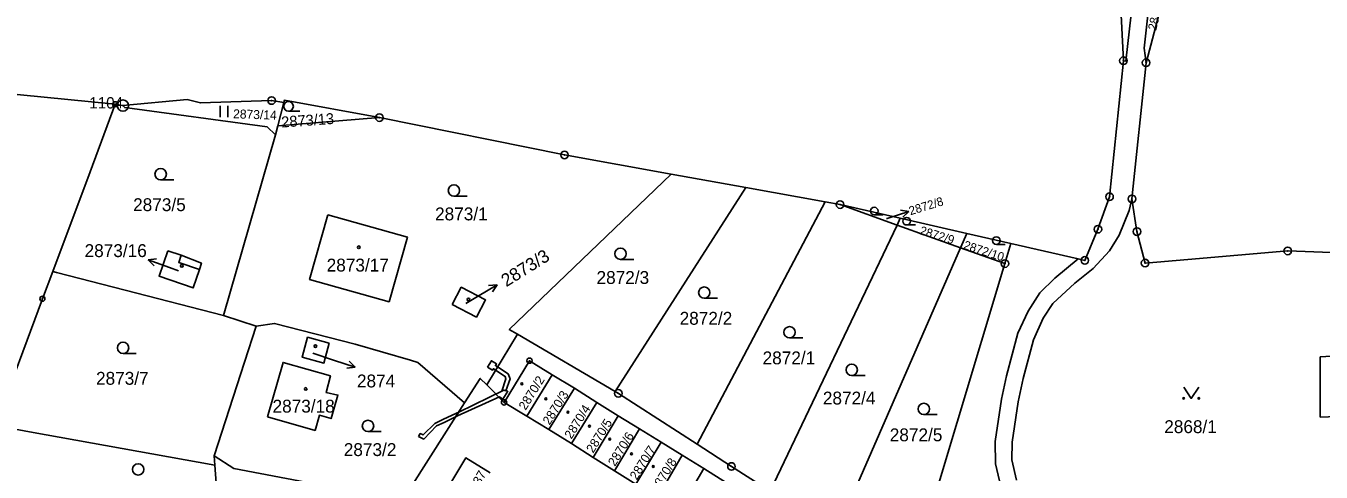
# Model space of a CAD drawing. Extents: x -644096 to -634268, y -1141430 to -1133463.
# Drawn here: x -640050.8 to -639879.7, y -1138418.5 to -1138359.5 of the extents above; entities that cross this region are included whole.
import ezdxf

# ---------------------------------------------------------------- set-up
doc = ezdxf.new("R2010")
doc.units = 0
for name, color, linetype in [('_CIVIL_CONSTRUCTION', 7, 'Continuous'), ('B_Hranice _3D', 7, 'Continuous'), ('M_Svah_Nasyp', 7, 'Continuous'), ('M_Svah_Zarez', 7, 'Continuous'), ('spodek_zarez', 7, 'Continuous'), ('svrsek_osa_sjezdy', 7, 'Continuous'), ('svrsek_osa_VRT', 7, 'Continuous'), ('svrsek_popisy_VRT', 7, 'Continuous'), ('terminal_VRT', 7, 'Continuous')]:
    doc.layers.add(name, color=color, linetype=linetype)

msp = doc.modelspace()

# ---------------------------------------------------------------- linework, layer by layer
at = {"layer": '_CIVIL_CONSTRUCTION'}
for centre, radius in [((-639905.83, -1138364.11), 0.5), ((-639905.83, -1138364.11), 0.0303), ((-639902.84, -1138364.38), 0.5), ((-639902.84, -1138364.38), 0.0303), ((-640039.01, -1138369.87), 0.335), ((-640038, -1138370.04), 0.75), ((-640018.36, -1138369.37), 0.5), ((-640018.36, -1138369.37), 0.0303), ((-640039.01, -1138369.87), 0.0203), ((-640038, -1138370.04), 0.03), ((-640004.12, -1138371.63), 0.5), ((-640004.12, -1138371.63), 0.0303), ((-639979.67, -1138376.56), 0.5), ((-639979.67, -1138376.56), 0.0303), ((-639907.67, -1138382.08), 0.5), ((-639943.27, -1138383.12), 0.5), ((-639943.27, -1138383.12), 0.0303), ((-639907.67, -1138382.08), 0.0303), ((-639904.7, -1138382.37), 0.5), ((-639904.7, -1138382.37), 0.0303), ((-639909.2, -1138386.37), 0.5), ((-639909.2, -1138386.37), 0.0303), ((-639904.04, -1138386.68), 0.5), ((-639904.04, -1138386.68), 0.0303), ((-639910.93, -1138390.49), 0.5), ((-639884.12, -1138389.24), 0.5), ((-639884.12, -1138389.24), 0.0303), ((-639921.49, -1138390.92), 0.5), ((-639921.49, -1138390.92), 0.0303), ((-639910.93, -1138390.49), 0.0303), ((-639902.97, -1138390.84), 0.5), ((-639902.97, -1138390.84), 0.0303), ((-640048.64, -1138395.55), 0.335), ((-640048.64, -1138395.55), 0.0203), ((-639984.29, -1138403.74), 0.35), ((-639984.29, -1138403.74), 0.0212), ((-639987.65, -1138409.25), 0.35), ((-639972.55, -1138408.06), 0.5), ((-639972.55, -1138408.06), 0.0303), ((-639987.65, -1138409.25), 0.0212), ((-639957.61, -1138417.72), 0.5), ((-639957.61, -1138417.72), 0.0303)]:
    msp.add_circle(centre, radius, dxfattribs=at)
at = {"layer": 'B_Hranice _3D'}
for points in [[(-639989.86, -1138404.59), (-639989.19, -1138405.01), (-639989.06, -1138404.81), (-639987.53, -1138405.81), (-639987.4, -1138406.16), (-639987.97, -1138407.77), (-639987.69, -1138407.63), (-639987.42, -1138407.71), (-639986.86, -1138406.16), (-639987.11, -1138405.49), (-639988.79, -1138404.38), (-639988.65, -1138404.17), (-639989.33, -1138403.74)], [(-639993.79, -1138411.05), (-639988.25, -1138408.5), (-639987.81, -1138408.82), (-639987.17, -1138407.78), (-639987.69, -1138407.63), (-639993.65, -1138410.54), (-639994.05, -1138411.17)], [(-639998.95, -1138413.78), (-639998.26, -1138414.1), (-639996.57, -1138412.36), (-639995.57, -1138411.89), (-639994.05, -1138411.17), (-639993.65, -1138410.54), (-639993.95, -1138410.69), (-639995.73, -1138411.53), (-639996.81, -1138412.02), (-639998.34, -1138413.56), (-639998.73, -1138413.38)]]:
    msp.add_lwpolyline(points, close=True, dxfattribs=at)
at = {"layer": 'M_Svah_Nasyp'}
msp.add_lwpolyline([(-640030.33, -1138389.82), (-640030.64, -1138390.75), (-640027.9, -1138391.71)], dxfattribs=at)
at = {"layer": 'M_Svah_Zarez'}
for centre, radius in [((-640006.85, -1138388.76), 0.175), ((-640030.22, -1138391.22), 0.175), ((-639992.35, -1138395.67), 0.175), ((-640012.58, -1138401.82), 0.175), ((-640013.86, -1138407.48), 0.175), ((-639985.3, -1138406.79), 0.123), ((-639982.13, -1138408.79), 0.123), ((-639979.21, -1138410.55), 0.123), ((-639976.38, -1138412.4), 0.123), ((-639973.7, -1138414.11), 0.123), ((-639970.82, -1138416.06), 0.123), ((-639967.94, -1138417.72), 0.123)]:
    msp.add_circle(centre, radius, dxfattribs=at)
at = {"layer": 'spodek_zarez'}
msp.add_circle((-638683.07, -1137056.85), 1378.08, dxfattribs=at)
at = {"layer": 'svrsek_osa_sjezdy'}
for p, q in [((-640025.16, -1138371.56), (-640025.16, -1138370.06)), ((-640024.16, -1138371.56), (-640024.16, -1138370.06)), ((-640016.13, -1138370.78), (-640014.65, -1138370.78)), ((-640033.02, -1138379.85), (-640031.27, -1138379.85)), ((-639994.27, -1138382), (-639992.52, -1138382)), ((-639938.74, -1138384.47), (-639937.57, -1138384.47)), ((-639934.46, -1138385.81), (-639933.29, -1138385.81)), ((-639922.61, -1138388.38), (-639921.44, -1138388.38)), ((-639972.27, -1138390.36), (-639970.52, -1138390.36)), ((-639961.21, -1138395.5), (-639959.46, -1138395.5)), ((-639949.94, -1138400.74), (-639948.19, -1138400.74)), ((-640037.99, -1138402.79), (-640036.24, -1138402.79)), ((-639941.72, -1138405.7), (-639939.97, -1138405.7)), ((-639932.2, -1138410.87), (-639930.45, -1138410.87)), ((-640005.63, -1138413.11), (-640003.88, -1138413.11))]:
    msp.add_line(p, q, dxfattribs=at)
msp.add_lwpolyline([(-639897.87, -1138407.22), (-639896.87, -1138408.72), (-639895.87, -1138407.22)], dxfattribs=at)
for centre, radius in [((-640016.13, -1138370.14), 0.637), ((-640033.02, -1138379.1), 0.75), ((-639994.27, -1138381.25), 0.75), ((-639938.75, -1138383.97), 0.502), ((-639934.47, -1138385.31), 0.502), ((-639922.62, -1138387.88), 0.502), ((-639972.27, -1138389.61), 0.75), ((-639961.21, -1138394.75), 0.75), ((-639949.94, -1138399.99), 0.75), ((-640037.99, -1138402.04), 0.75), ((-639941.72, -1138404.95), 0.75), ((-639897.87, -1138408.72), 0.1), ((-639895.87, -1138408.72), 0.1), ((-639932.2, -1138410.12), 0.75), ((-640005.63, -1138412.36), 0.75), ((-640035.99, -1138418.11), 0.75)]:
    msp.add_circle(centre, radius, dxfattribs=at)
at = {"layer": 'svrsek_popisy_VRT'}
for p, q in [((-639937.12, -1138384.96), (-639937.05, -1138384.94)), ((-639937.05, -1138384.94), (-639934.2, -1138384.01)), ((-639934.2, -1138384.01), (-639935.3, -1138383.85)), ((-639934.2, -1138384.01), (-639934.99, -1138384.8)), ((-640034.66, -1138390.4), (-640033.55, -1138390.28)), ((-640031.84, -1138391.43), (-640034.66, -1138390.4)), ((-640034.66, -1138390.4), (-640033.89, -1138391.22)), ((-640030.67, -1138391.86), (-640031.84, -1138391.43)), ((-639992.69, -1138396.19), (-639991.15, -1138395.25)), ((-639991.15, -1138395.25), (-639988.58, -1138393.7)), ((-639988.58, -1138393.7), (-639989.69, -1138393.79)), ((-639988.58, -1138393.7), (-639989.18, -1138394.65)), ((-640012.91, -1138402.76), (-640010.17, -1138403.66)), ((-640010.17, -1138403.66), (-640007.32, -1138404.59)), ((-640007.32, -1138404.59), (-640008.11, -1138403.8)), ((-640007.32, -1138404.59), (-640008.42, -1138404.75))]:
    msp.add_line(p, q, dxfattribs=at)
at = {"layer": 'terminal_VRT'}
for p, q in [((-639904.7, -1138382.37), (-639902.84, -1138364.38)), ((-640039.01, -1138369.87), (-640063.96, -1138367.36)), ((-640016.74, -1138369.63), (-640017.54, -1138372.71)), ((-640038, -1138370.04), (-640039.01, -1138369.87)), ((-640017.54, -1138372.71), (-640017.85, -1138373.9)), ((-640004.12, -1138371.63), (-640017.54, -1138372.71)), ((-640017.85, -1138373.9), (-640024.72, -1138397.75)), ((-639955.72, -1138380.88), (-639965.58, -1138379.1)), ((-639955.72, -1138380.88), (-639972.99, -1138407.8)), ((-639945.25, -1138382.76), (-639955.72, -1138380.88)), ((-639945.25, -1138382.76), (-639962.14, -1138414.79)), ((-639943.27, -1138383.12), (-639945.25, -1138382.76)), ((-639935.31, -1138384.93), (-639943.27, -1138383.12)), ((-639935.73, -1138385.82), (-639943.27, -1138383.12)), ((-639935.73, -1138385.82), (-639935.31, -1138384.93)), ((-639926.52, -1138386.94), (-639935.31, -1138384.93)), ((-639952.51, -1138420.99), (-639935.73, -1138385.82)), ((-639927.34, -1138388.82), (-639935.73, -1138385.82)), ((-639927.34, -1138388.82), (-639926.52, -1138386.94)), ((-639920.72, -1138388.26), (-639926.52, -1138386.94)), ((-639920.72, -1138388.26), (-639921.49, -1138390.92)), ((-639911.82, -1138390.29), (-639920.72, -1138388.26)), ((-639943.83, -1138426.56), (-639927.34, -1138388.82)), ((-639921.49, -1138390.92), (-639927.34, -1138388.82)), ((-640024.72, -1138397.75), (-640020.4, -1138399.2)), ((-639985.86, -1138400.25), (-639989.94, -1138406.95)), ((-639972.99, -1138407.8), (-639985.86, -1138400.25)), ((-639984.63, -1138411.07), (-639981.28, -1138405.59)), ((-639981.28, -1138405.59), (-639978.36, -1138407.38)), ((-639989.94, -1138406.95), (-639987.65, -1138409.25)), ((-639981.73, -1138412.82), (-639978.36, -1138407.38)), ((-639978.36, -1138407.38), (-639975.39, -1138409.27)), ((-639984.63, -1138411.07), (-639987.65, -1138409.25)), ((-639978.75, -1138414.68), (-639975.39, -1138409.27)), ((-639975.39, -1138409.27), (-639972.56, -1138411.02)), ((-639981.73, -1138412.82), (-639984.63, -1138411.07)), ((-639975.89, -1138416.54), (-639972.56, -1138411.02)), ((-639972.56, -1138411.02), (-639969.75, -1138412.76)), ((-639978.75, -1138414.68), (-639981.73, -1138412.82)), ((-639973.06, -1138418.3), (-639969.75, -1138412.76)), ((-639969.75, -1138412.76), (-639966.91, -1138414.5)), ((-639975.89, -1138416.54), (-639978.75, -1138414.68)), ((-639970.23, -1138420.07), (-639966.91, -1138414.5)), ((-639966.91, -1138414.5), (-639964.12, -1138416.23)), ((-640025.88, -1138417.54), (-640025.97, -1138416.32)), ((-640025.65, -1138420.51), (-640025.88, -1138417.54)), ((-639973.06, -1138418.3), (-639975.89, -1138416.54)), ((-639967.4, -1138421.83), (-639964.12, -1138416.23)), ((-639964.12, -1138416.23), (-639961.25, -1138417.99)), ((-639970.23, -1138420.07), (-639973.06, -1138418.3)), ((-639964.57, -1138423.61), (-639961.25, -1138417.99)), ((-639961.25, -1138417.99), (-639958.27, -1138419.88))]:
    msp.add_line(p, q, dxfattribs=at)
for points in [[(-639905.83, -1138364.11), (-639906.21, -1138356.34), (-639908.57, -1138354.24)], [(-639904.38, -1138354.04), (-639905.5, -1138364.15), (-639905.83, -1138364.11)], [(-639902.84, -1138364.38), (-639903.08, -1138362.43), (-639902.22, -1138354.47)], [(-639902.84, -1138364.38), (-639900.93, -1138357.19), (-639898, -1138355.67)], [(-639905.83, -1138364.11), (-639907.67, -1138382.08), (-639909.2, -1138386.37), (-639910.93, -1138390.49), (-639911.82, -1138390.29)], [(-640016.74, -1138369.63), (-640018.36, -1138369.37), (-640027.77, -1138369.69), (-640029.52, -1138369.22), (-640038, -1138370.04)], [(-640004.12, -1138371.63), (-640016.67, -1138369.34), (-640016.74, -1138369.63)], [(-640039.01, -1138369.87), (-640042.32, -1138378.79), (-640047.25, -1138391.97)], [(-640017.85, -1138373.9), (-640018.97, -1138372.83), (-640037.77, -1138370.3), (-640038, -1138370.04)], [(-639965.58, -1138379.1), (-639979.67, -1138376.56), (-640004.12, -1138371.63)], [(-639965.58, -1138379.1), (-639986.97, -1138399.6), (-639985.86, -1138400.25)], [(-639904.7, -1138382.37), (-639905.06, -1138383.92), (-639906.4, -1138387.16), (-639907.65, -1138389.23), (-639909.82, -1138391.56), (-639912.25, -1138393.52), (-639915.16, -1138396.19), (-639916.43, -1138398.12), (-639917.73, -1138400.97), (-639919.09, -1138406.1), (-639919.75, -1138409.18), (-639920.53, -1138414.5), (-639920.57, -1138416.86), (-639919.97, -1138419.52)], [(-639904.7, -1138382.37), (-639904.04, -1138386.68), (-639902.97, -1138390.84), (-639897.32, -1138390.36), (-639884.12, -1138389.24), (-639873.83, -1138389.62)], [(-640010.92, -1138384.48), (-640000.42, -1138387.42), (-640002.85, -1138395.96), (-640013.34, -1138393.03), (-640010.92, -1138384.48)], [(-640032.08, -1138389.24), (-640030.33, -1138389.82), (-640027.64, -1138390.84), (-640027.9, -1138391.71), (-640028.74, -1138394.12), (-640033.23, -1138392.59), (-640032.08, -1138389.24)], [(-639921.49, -1138390.92), (-639934.08, -1138432.82), (-639943.83, -1138426.56)], [(-639874.62, -1138441.09), (-639893.02, -1138438.31), (-639898.88, -1138437.36), (-639903.23, -1138436.37), (-639906.19, -1138435.3), (-639910.4, -1138433.3), (-639912.89, -1138431.88), (-639915.45, -1138430.04), (-639917.42, -1138427.98), (-639919.27, -1138425.53), (-639920.68, -1138423.08), (-639922.04, -1138420.38), (-639922.72, -1138417.37), (-639922.77, -1138414.42), (-639921.94, -1138408.82), (-639921.27, -1138405.73), (-639919.79, -1138400.1), (-639918.43, -1138397.19), (-639916.88, -1138394.77), (-639914.89, -1138392.84), (-639911.82, -1138390.29)], [(-640047.25, -1138391.97), (-640048.64, -1138395.55), (-640054.88, -1138412.32)], [(-640047.25, -1138391.97), (-640046.8, -1138392.08), (-640037.69, -1138394.42), (-640024.72, -1138397.75)], [(-639994.49, -1138396.33), (-639993.3, -1138394.04), (-639990.09, -1138395.71), (-639991.31, -1138397.98), (-639994.49, -1138396.33)], [(-640020.4, -1138399.2), (-640021.93, -1138403.92), (-640025.97, -1138416.32)], [(-640020.4, -1138399.2), (-640017.97, -1138398.82), (-640007.32, -1138401.54), (-640000, -1138403.69), (-639999.03, -1138403.97), (-639992.87, -1138409.32)], [(-640010.74, -1138401.42), (-640011.46, -1138404.06), (-640014.34, -1138403.28), (-640013.62, -1138400.64), (-640010.74, -1138401.42)], [(-639987.65, -1138409.25), (-639984.29, -1138403.74), (-639981.28, -1138405.59)], [(-639874.42, -1138410.99), (-639879.84, -1138411.2), (-639879.82, -1138403.25), (-639876.14, -1138403), (-639874.88, -1138402.98)], [(-640018.89, -1138411.17), (-640016.84, -1138403.96), (-640010.6, -1138405.75), (-640011.16, -1138407.96), (-640009.61, -1138408.28), (-640010.5, -1138411.39), (-640012.04, -1138410.95), (-640012.61, -1138412.95), (-640018.89, -1138411.17)], [(-639989.94, -1138406.95), (-639990.81, -1138406.08), (-639992.87, -1138409.32)], [(-639962.14, -1138414.79), (-639972.55, -1138408.06), (-639972.99, -1138407.8)], [(-639992.87, -1138409.32), (-640000, -1138420.54), (-640001.07, -1138422.22)], [(-640054.88, -1138412.32), (-640050.35, -1138413.14), (-640025.88, -1138417.54)], [(-639952.51, -1138420.99), (-639957.61, -1138417.72), (-639962.14, -1138414.79)], [(-640025.97, -1138416.32), (-640023.35, -1138417.99), (-640003.42, -1138421.77), (-640001.07, -1138422.22)], [(-639995.86, -1138421.87), (-639992.72, -1138416.58), (-639989.48, -1138418.57)]]:
    msp.add_lwpolyline(points, dxfattribs=at)

# ---------------------------------------------------------------- texts
at = {"layer": '_CIVIL_CONSTRUCTION'}
msp.add_text('1104', height=1.5, dxfattribs=at).set_placement((-640042.45, -1138370.42))
at = {"layer": 'svrsek_osa_VRT'}
for s, height, rotation, p in [('2886/17', 1.14, 77, (-639901.5, -1138360.17)), ('2873/14', 1.19, 358, (-640023.46, -1138371.71)), ('2873/13', 1.445, 4, (-640017.04, -1138372.94)), ('2872/8', 1.14, 17, (-639933.97, -1138384.53)), ('2872/9', 1.14, 343, (-639932.84, -1138387.02)), ('2872/10', 1.14, 342, (-639927.06, -1138388.93)), ('2873/3', 1.7, 32, (-639987.36, -1138394.05)), ('2870/2', 1.19, 58, (-639984.81, -1138410.37)), ('2870/3', 1.19, 58, (-639981.64, -1138412.32)), ('2870/4', 1.19, 58, (-639978.76, -1138414.18)), ('2870/5', 1.19, 58, (-639975.88, -1138416.03)), ('2870/6', 1.19, 58, (-639973.01, -1138417.79)), ('2870/7', 1.19, 58, (-639970.13, -1138419.59)), ('2870/8', 1.19, 58, (-639967.35, -1138421.2)), ('2870/37', 1.19, 60, (-639992.83, -1138423.7))]:
    msp.add_text(s, height=height, rotation=rotation, dxfattribs=at).set_placement(p)
for s, p in [('2873/5', (-640036.66, -1138383.98)), ('2873/1', (-639996.77, -1138385.2)), ('2873/16', (-640043.07, -1138390.05)), ('2873/17', (-640011.09, -1138391.96)), ('2872/3', (-639975.44, -1138393.6)), ('2872/2', (-639964.46, -1138398.99)), ('2872/1', (-639953.5, -1138404.22)), ('2873/7', (-640041.56, -1138406.92)), ('2874', (-640007.09, -1138407.27)), ('2873/18', (-640018.24, -1138410.6)), ('2872/4', (-639945.54, -1138409.53)), ('2868/1', (-639900.44, -1138413.31)), ('2872/5', (-639936.7, -1138414.39)), ('2873/2', (-640008.83, -1138416.34))]:
    msp.add_text(s, height=1.7, dxfattribs=at).set_placement(p)

doc.saveas('drawing.dxf')
